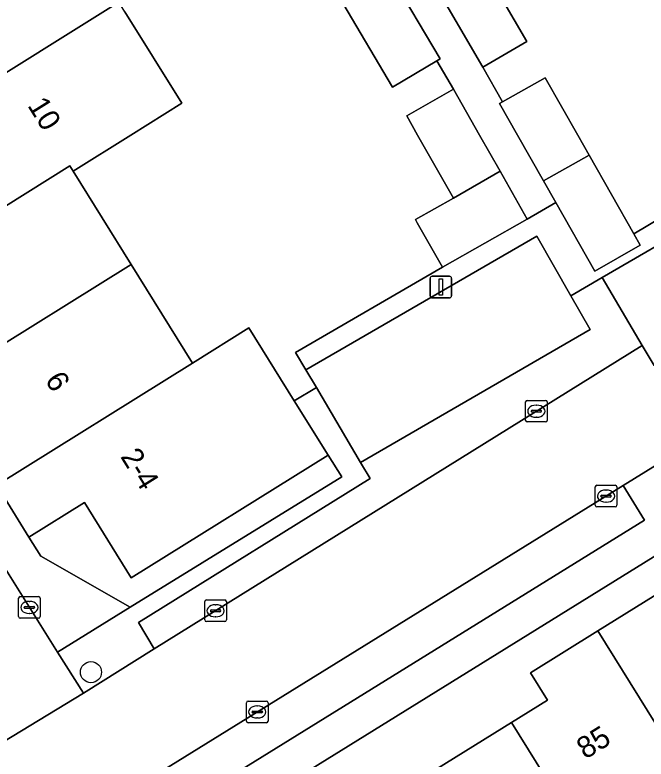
# Model space of a CAD drawing. Extents: x 160377 to 161131, y 383938 to 384853.
# Drawn here: x 160791.99 to 160821.23, y 384221.1 to 384255.57 of the extents above; entities that cross this region are included whole.
import ezdxf

# ---------------------------------------------------------------- set-up
doc = ezdxf.new("R2010")
doc.units = 0
for name, color, linetype in [('IMGEO_Boom', 7, 'Continuous'), ('IMGEO_Erf', 7, 'Continuous'), ('IMGEO_Kolk', 7, 'Continuous'), ('IMGEO_Lichtmast', 7, 'Continuous'), ('IMGEO_Muur', 7, 'Continuous'), ('IMGEO_Pand', 7, 'Continuous'), ('IMGEO_Pand_nummerreeks', 7, 'Continuous'), ('IMGEO_Parkeervlak_open', 7, 'Continuous'), ('IMGEO_Rijbaan_lokaal_open', 7, 'Continuous'), ('IMGEO_Voetpad_open', 7, 'Continuous')]:
    doc.layers.add(name, color=color, linetype=linetype)

msp = doc.modelspace()

# ---------------------------------------------------------------- linework, layer by layer
at = {"layer": 'IMGEO_Boom'}
msp.add_circle((160795.518, 384225.129), 0.489, dxfattribs=at)
at = {"layer": 'IMGEO_Erf'}
for points in [[(160813.355, 384258.366), (160815.705, 384254.329), (160813.666, 384253.142), (160814.579, 384251.537), (160816.55, 384252.659), (160818.062, 384250), (160818.593, 384249.066), (160820.659, 384245.434), (160825.922, 384248.554), (160825.099, 384250), (160823.957, 384252.005), (160826.611, 384253.517), (160823.932, 384258.219)], [(160797.085, 384255.715), (160799.729, 384251.471), (160797.368, 384250), (160794.689, 384248.331), (160797.382, 384244.009), (160800.225, 384239.445), (160802.831, 384241.069), (160804.936, 384237.69), (160805.96, 384238.309), (160805.477, 384239.126), (160804.998, 384239.936), (160811.805, 384243.881), (160810.634, 384245.939), (160810.551, 384246.085), (160812.307, 384247.083), (160810.648, 384250), (160810.144, 384250.886), (160812.313, 384252.119), (160811.532, 384253.44), (160809.478, 384252.226), (160807.181, 384256.112)]]:
    msp.add_lwpolyline(points, dxfattribs=at)
for points in [[(160807.143, 384234.178), (160806.498, 384235.183), (160797.383, 384229.505), (160795.212, 384232.99), (160792.639, 384231.387), (160793.191, 384230.505), (160797.338, 384228.146)], [(160814.991, 384222.804), (160816.656, 384223.839), (160815.872, 384225.101), (160819, 384227.046), (160823.792, 384230.025), (160822.975, 384231.34), (160794.194, 384213.506), (160795.818, 384210.886), (160800.611, 384213.865), (160805.404, 384216.845), (160810.198, 384219.824)]]:
    msp.add_lwpolyline(points, close=True, dxfattribs=at)
at = {"layer": 'IMGEO_Kolk'}
for p, q in [((160815.646, 384236.789), (160815.646, 384237.641)), ((160815.721, 384237.715), (160816.573, 384237.715)), ((160816.647, 384237.641), (160816.647, 384236.789)), ((160815.948, 384237.258), (160816.346, 384237.258)), ((160816.134, 384237.495), (160816.159, 384237.495)), ((160815.905, 384237.209), (160815.905, 384237.221)), ((160816.343, 384237.172), (160815.945, 384237.172)), ((160816.157, 384236.935), (160816.132, 384236.935)), ((160816.389, 384237.221), (160816.389, 384237.209)), ((160816.573, 384236.715), (160815.721, 384236.715)), ((160818.874, 384232.857), (160818.874, 384233.709)), ((160818.949, 384233.783), (160819.801, 384233.783)), ((160819.362, 384233.563), (160819.387, 384233.563)), ((160819.875, 384233.709), (160819.875, 384232.857)), ((160819.133, 384233.277), (160819.133, 384233.289)), ((160819.571, 384233.24), (160819.173, 384233.24)), ((160819.176, 384233.326), (160819.574, 384233.326)), ((160819.617, 384233.289), (160819.617, 384233.277)), ((160819.801, 384232.783), (160818.949, 384232.783)), ((160819.385, 384233.003), (160819.36, 384233.003)), ((160792.165, 384227.702), (160792.165, 384228.554)), ((160792.24, 384228.628), (160793.092, 384228.628)), ((160792.653, 384228.408), (160792.678, 384228.408)), ((160793.166, 384228.554), (160793.166, 384227.702)), ((160800.788, 384227.546), (160800.788, 384228.398)), ((160800.863, 384228.472), (160801.715, 384228.472)), ((160801.789, 384228.398), (160801.789, 384227.546)), ((160792.424, 384228.122), (160792.424, 384228.134)), ((160792.862, 384228.085), (160792.464, 384228.085)), ((160792.467, 384228.171), (160792.865, 384228.171)), ((160792.908, 384228.134), (160792.908, 384228.122)), ((160801.047, 384227.966), (160801.047, 384227.978)), ((160801.09, 384228.015), (160801.488, 384228.015)), ((160801.276, 384228.252), (160801.301, 384228.252)), ((160801.531, 384227.978), (160801.531, 384227.966)), ((160793.092, 384227.628), (160792.24, 384227.628)), ((160792.676, 384227.848), (160792.651, 384227.848)), ((160801.485, 384227.929), (160801.087, 384227.929)), ((160801.299, 384227.692), (160801.274, 384227.692)), ((160801.715, 384227.472), (160800.863, 384227.472)), ((160802.719, 384222.863), (160802.719, 384223.715)), ((160802.794, 384223.789), (160803.646, 384223.789)), ((160803.207, 384223.569), (160803.232, 384223.569)), ((160803.72, 384223.715), (160803.72, 384222.863)), ((160802.978, 384223.283), (160802.978, 384223.295)), ((160803.416, 384223.246), (160803.018, 384223.246)), ((160803.021, 384223.332), (160803.419, 384223.332)), ((160803.462, 384223.295), (160803.462, 384223.283)), ((160803.646, 384222.789), (160802.794, 384222.789)), ((160803.23, 384223.009), (160803.205, 384223.009))]:
    msp.add_line(p, q, dxfattribs=at)
for points in [[(160815.646, 384236.789), (160815.646, 384237.641)], [(160815.721, 384237.715), (160816.573, 384237.715)], [(160816.647, 384237.641), (160816.647, 384236.789)], [(160816.573, 384236.715), (160815.721, 384236.715)], [(160818.874, 384232.857), (160818.874, 384233.709)], [(160818.949, 384233.783), (160819.801, 384233.783)], [(160819.875, 384233.709), (160819.875, 384232.857)], [(160819.801, 384232.783), (160818.949, 384232.783)], [(160792.165, 384227.702), (160792.165, 384228.554)], [(160792.24, 384228.628), (160793.092, 384228.628)], [(160793.166, 384228.554), (160793.166, 384227.702)], [(160800.788, 384227.546), (160800.788, 384228.398)], [(160800.863, 384228.472), (160801.715, 384228.472)], [(160801.789, 384228.398), (160801.789, 384227.546)], [(160793.092, 384227.628), (160792.24, 384227.628)], [(160801.715, 384227.472), (160800.863, 384227.472)], [(160802.719, 384222.863), (160802.719, 384223.715)], [(160802.794, 384223.789), (160803.646, 384223.789)], [(160803.72, 384223.715), (160803.72, 384222.863)], [(160803.646, 384222.789), (160802.794, 384222.789)]]:
    msp.add_lwpolyline(points, dxfattribs=at)
for centre, radius, start, end in [((160815.723, 384237.639), 0.0765, 91.552, 178.448), ((160815.723, 384237.639), 0.0765, 91.552, 178.448), ((160816.571, 384237.639), 0.0765, 1.552, 88.448), ((160816.571, 384237.639), 0.0765, 1.552, 88.448), ((160815.945, 384237.218), 0.0403, 85.8775, 175.7526), ((160816.35, 384237.22), 0.0386, 1.7309, 96.639), ((160815.942, 384237.208), 0.0366, 178.938, 274.7102), ((160816.346, 384237.215), 0.043, 264.8664, 352.4533), ((160815.723, 384236.791), 0.0765, 181.552, 268.448), ((160815.723, 384236.791), 0.0765, 181.552, 268.448), ((160816.571, 384236.791), 0.0765, 271.552, 358.448), ((160816.571, 384236.791), 0.0765, 271.552, 358.448), ((160818.951, 384233.707), 0.0765, 91.552, 178.448), ((160818.951, 384233.707), 0.0765, 91.552, 178.448), ((160819.799, 384233.707), 0.0765, 1.552, 88.448), ((160819.799, 384233.707), 0.0765, 1.552, 88.448), ((160819.173, 384233.286), 0.0403, 85.8775, 175.7526), ((160819.17, 384233.276), 0.0366, 178.938, 274.7102), ((160819.574, 384233.283), 0.043, 264.8664, 352.4533), ((160819.578, 384233.288), 0.0386, 1.7309, 96.639), ((160818.951, 384232.859), 0.0765, 181.552, 268.448), ((160818.951, 384232.859), 0.0765, 181.552, 268.448), ((160819.799, 384232.859), 0.0765, 271.552, 358.448), ((160819.799, 384232.859), 0.0765, 271.552, 358.448), ((160792.242, 384228.552), 0.0765, 91.552, 178.448), ((160792.242, 384228.552), 0.0765, 91.552, 178.448), ((160793.09, 384228.552), 0.0765, 1.552, 88.448), ((160793.09, 384228.552), 0.0765, 1.552, 88.448), ((160800.865, 384228.396), 0.0765, 91.552, 178.448), ((160800.865, 384228.396), 0.0765, 91.552, 178.448), ((160801.713, 384228.396), 0.0765, 1.552, 88.448), ((160801.713, 384228.396), 0.0765, 1.552, 88.448), ((160792.464, 384228.131), 0.0403, 85.8775, 175.7526), ((160792.461, 384228.121), 0.0366, 178.938, 274.7102), ((160792.865, 384228.128), 0.043, 264.8664, 352.4533), ((160792.869, 384228.133), 0.0386, 1.7309, 96.639), ((160801.087, 384227.975), 0.0403, 85.8775, 175.7526), ((160801.084, 384227.965), 0.0366, 178.938, 274.7102), ((160801.488, 384227.972), 0.043, 264.8664, 352.4533), ((160801.492, 384227.977), 0.0386, 1.7309, 96.639), ((160792.242, 384227.704), 0.0765, 181.552, 268.448), ((160792.242, 384227.704), 0.0765, 181.552, 268.448), ((160793.09, 384227.704), 0.0765, 271.552, 358.448), ((160793.09, 384227.704), 0.0765, 271.552, 358.448), ((160800.865, 384227.548), 0.0765, 181.552, 268.448), ((160800.865, 384227.548), 0.0765, 181.552, 268.448), ((160801.713, 384227.548), 0.0765, 271.552, 358.448), ((160801.713, 384227.548), 0.0765, 271.552, 358.448), ((160802.796, 384223.713), 0.0765, 91.552, 178.448), ((160802.796, 384223.713), 0.0765, 91.552, 178.448), ((160803.644, 384223.713), 0.0765, 1.552, 88.448), ((160803.644, 384223.713), 0.0765, 1.552, 88.448), ((160803.018, 384223.292), 0.0403, 85.8775, 175.7526), ((160803.015, 384223.282), 0.0366, 178.938, 274.7102), ((160803.419, 384223.289), 0.043, 264.8664, 352.4533), ((160803.423, 384223.294), 0.0386, 1.7309, 96.639), ((160802.796, 384222.865), 0.0765, 181.552, 268.448), ((160802.796, 384222.865), 0.0765, 181.552, 268.448), ((160803.644, 384222.865), 0.0765, 271.552, 358.448), ((160803.644, 384222.865), 0.0765, 271.552, 358.448)]:
    msp.add_arc(centre, radius, start, end, dxfattribs=at)
for centre, major_axis, ratio, start_param, end_param in [((160816.133, 384237.215), (-0.387, 0.002), 0.722429, 4.712389, 7.853982), ((160816.158, 384237.215), (-0.39, 0.002), 0.717154, 1.570796, 4.712389), ((160819.361, 384233.283), (-0.387, 0.002), 0.722429, 4.712389, 7.853982), ((160819.386, 384233.283), (-0.39, 0.002), 0.717154, 1.570796, 4.712389), ((160792.652, 384228.128), (-0.387, 0.002), 0.722429, 4.712389, 7.853982), ((160792.677, 384228.128), (-0.39, 0.002), 0.717154, 1.570796, 4.712389), ((160801.275, 384227.972), (-0.387, 0.002), 0.722429, 4.712389, 7.853982), ((160801.3, 384227.972), (-0.39, 0.002), 0.717154, 1.570796, 4.712389), ((160803.206, 384223.289), (-0.387, 0.002), 0.722429, 4.712389, 7.853982), ((160803.231, 384223.289), (-0.39, 0.002), 0.717154, 1.570796, 4.712389)]:
    msp.add_ellipse(centre, major_axis=major_axis, ratio=ratio, start_param=start_param, end_param=end_param, dxfattribs=at)
at = {"layer": 'IMGEO_Lichtmast'}
for p, q in [((160811.327, 384243.463), (160812.117, 384243.463)), ((160812.117, 384243.463), (160811.327, 384243.463)), ((160811.227, 384242.563), (160811.227, 384243.363)), ((160811.227, 384243.363), (160811.227, 384242.563)), ((160812.217, 384243.363), (160812.217, 384242.563)), ((160812.217, 384242.563), (160812.217, 384243.363)), ((160812.117, 384242.463), (160811.327, 384242.463)), ((160811.327, 384242.463), (160812.117, 384242.463))]:
    msp.add_line(p, q, dxfattribs=at)
msp.add_lwpolyline([(160811.647, 384243.338), (160811.797, 384243.338), (160811.797, 384242.588), (160811.647, 384242.588), (160811.647, 384243.338)], dxfattribs=at)
for centre, start, end in [((160811.327, 384243.363), 90, 180), ((160811.327, 384243.363), 90, 180), ((160812.117, 384243.363), 0, 90), ((160812.117, 384243.363), 360, 90), ((160811.327, 384242.563), 180, 270), ((160811.327, 384242.563), 180, 270), ((160812.117, 384242.563), 270, 0), ((160812.117, 384242.563), 270, 0)]:
    msp.add_arc(centre, 0.1, start, end, dxfattribs=at)
at = {"layer": 'IMGEO_Muur'}
for points in [[(160820.659, 384245.434), (160825.922, 384248.554)], [(160811.805, 384243.881), (160804.998, 384239.936), (160805.477, 384239.126)], [(160805.477, 384239.126), (160805.96, 384238.309)], [(160805.96, 384238.309), (160804.936, 384237.69)]]:
    msp.add_lwpolyline(points, dxfattribs=at)
at = {"layer": 'IMGEO_Pand'}
for points in [[(160793.951, 384260.746), (160786.597, 384256.166), (160789.455, 384251.578), (160796.809, 384256.158)], [(160811.305, 384257.198), (160813.666, 384253.142), (160815.705, 384254.329), (160813.355, 384258.366)], [(160809.357, 384257.468), (160807.181, 384256.112), (160809.478, 384252.226), (160811.532, 384253.44), (160811.684, 384253.53)], [(160789.455, 384251.578), (160790.438, 384250), (160790.976, 384249.137), (160789.256, 384248.066), (160789.755, 384247.266), (160790.506, 384246.06), (160794.539, 384248.572), (160794.689, 384248.331), (160797.368, 384250), (160799.729, 384251.471), (160797.085, 384255.715), (160796.809, 384256.158)], [(160816.55, 384252.659), (160814.579, 384251.537), (160814.441, 384251.459), (160815.271, 384250), (160816.472, 384247.888), (160818.593, 384249.066), (160818.062, 384250)], [(160813.518, 384250), (160812.313, 384252.119), (160810.144, 384250.886), (160810.648, 384250), (160812.307, 384247.083), (160814.468, 384248.33)], [(160818.593, 384249.066), (160816.472, 384247.888), (160817.045, 384246.88), (160818.852, 384243.703), (160820.961, 384244.903), (160820.659, 384245.434)], [(160789.945, 384239.374), (160797.382, 384244.009), (160794.689, 384248.331), (160794.539, 384248.572), (160790.506, 384246.06), (160787.101, 384243.939)], [(160815.729, 384246.113), (160814.468, 384248.33), (160812.307, 384247.083), (160810.551, 384246.085), (160810.634, 384245.939), (160811.805, 384243.881)], [(160789.945, 384239.374), (160791.543, 384236.809), (160789.899, 384235.784), (160791.147, 384233.782), (160800.225, 384239.445), (160797.382, 384244.009)], [(160791.147, 384233.782), (160792.639, 384231.387), (160795.212, 384232.99), (160797.383, 384229.505), (160806.498, 384235.183), (160804.936, 384237.69), (160802.831, 384241.069), (160800.225, 384239.445)], [(160824.709, 384217.861), (160829.501, 384220.84), (160827.232, 384224.49), (160823.792, 384230.025), (160819, 384227.046)], [(160814.991, 384222.804), (160819.916, 384214.882), (160824.709, 384217.861), (160819, 384227.046), (160815.872, 384225.101), (160816.656, 384223.839)], [(160814.991, 384222.804), (160810.198, 384219.824), (160815.123, 384211.902), (160819.916, 384214.882)]]:
    msp.add_lwpolyline(points, close=True, dxfattribs=at)
at = {"layer": 'IMGEO_Parkeervlak_open'}
for points in [[(160808.007, 384234.846), (160818.632, 384241.005), (160817.75, 384242.558), (160816.176, 384245.327), (160805.477, 384239.126), (160805.96, 384238.309)], [(160820.164, 384233.772), (160763.008, 384198.412), (160763.998, 384196.812), (160821.153, 384232.172)]]:
    msp.add_lwpolyline(points, close=True, dxfattribs=at)
at = {"layer": 'IMGEO_Rijbaan_lokaal_open'}
for points in [[(160791.248, 384230.371), (160790.116, 384229.675), (160781.464, 384243.615), (160782.888, 384244.5), (160779.467, 384250), (160777.69, 384252.856), (160774.294, 384250.782), (160773.925, 384251.36), (160773.75, 384251.634), (160771.106, 384250), (160767.633, 384247.853), (160773.35, 384238.644), (160778.832, 384242.009), (160787.395, 384228.069), (160786.339, 384227.373), (160789.05, 384223.003), (160790.197, 384221.154), (160795.17, 384224.164), (160793.973, 384226.058)], [(160820.164, 384233.772), (160822.994, 384235.523), (160823.93, 384233.971), (160841.158, 384243.794), (160841.926, 384244.257), (160839.079, 384249.272), (160838.644, 384249), (160838.345, 384248.83), (160821.607, 384239.323), (160821.05, 384240.264), (160798.451, 384226.205), (160795.17, 384224.164), (160790.197, 384221.154), (160786.805, 384219.038), (160756.113, 384199.893), (160756.796, 384198.786), (160755.664, 384198.04), (160744.981, 384191.374), (160742.111, 384189.615), (160743.891, 384186.586), (160754.072, 384192.885), (160758.629, 384195.703), (160763.008, 384198.412)]]:
    msp.add_lwpolyline(points, close=True, dxfattribs=at)
at = {"layer": 'IMGEO_Voetpad_open'}
for points in [[(160771.203, 384255.81), (160773.75, 384251.634), (160773.925, 384251.36), (160781.719, 384256.237), (160782.137, 384255.521), (160782.005, 384255.421), (160787.064, 384247.171), (160782.888, 384244.5), (160781.464, 384243.615), (160790.116, 384229.675), (160791.248, 384230.371), (160793.973, 384226.058), (160797.338, 384228.146), (160793.191, 384230.505), (160792.639, 384231.387), (160791.147, 384233.782), (160789.899, 384235.784), (160788.987, 384235.215), (160783.826, 384243.482), (160789.755, 384247.266), (160789.256, 384248.066), (160788.039, 384250), (160781.908, 384259.741)], [(160809.357, 384257.468), (160811.684, 384253.53), (160811.532, 384253.44), (160812.313, 384252.119), (160813.518, 384250), (160814.468, 384248.33), (160815.729, 384246.113), (160817.045, 384246.88), (160816.472, 384247.888), (160815.271, 384250), (160814.441, 384251.459), (160814.579, 384251.537), (160813.666, 384253.142), (160811.305, 384257.198)]]:
    msp.add_lwpolyline(points, dxfattribs=at)
for points in [[(160838.345, 384248.83), (160837.682, 384250), (160837.384, 384250.526), (160836.473, 384250), (160827.912, 384245.062), (160825.169, 384243.496), (160823.721, 384246.032), (160819.195, 384243.399), (160821.05, 384240.264), (160821.607, 384239.323)], [(160823.721, 384246.032), (160825.169, 384243.496), (160827.912, 384245.062), (160827.367, 384246.017), (160825.922, 384248.554), (160820.659, 384245.434), (160820.961, 384244.903), (160818.852, 384243.703), (160817.045, 384246.88), (160815.729, 384246.113), (160811.805, 384243.881), (160804.998, 384239.936), (160805.477, 384239.126), (160816.176, 384245.327), (160817.75, 384242.558), (160819.195, 384243.399)], [(160821.05, 384240.264), (160819.195, 384243.399), (160817.75, 384242.558), (160818.632, 384241.005), (160808.007, 384234.846), (160808.445, 384234.105), (160797.724, 384227.436), (160798.451, 384226.205)], [(160797.724, 384227.436), (160808.445, 384234.105), (160808.007, 384234.846), (160805.96, 384238.309), (160804.936, 384237.69), (160806.498, 384235.183), (160807.143, 384234.178), (160797.338, 384228.146), (160793.973, 384226.058), (160795.17, 384224.164), (160798.451, 384226.205)], [(160822.975, 384231.34), (160824.739, 384232.433), (160823.93, 384233.971), (160822.994, 384235.523), (160820.164, 384233.772), (160821.153, 384232.172), (160763.998, 384196.812), (160764.939, 384195.378), (160792.883, 384212.693), (160794.194, 384213.506)]]:
    msp.add_lwpolyline(points, close=True, dxfattribs=at)

# ---------------------------------------------------------------- texts
at = {"layer": 'IMGEO_Pand_nummerreeks'}
for s, rotation, p in [('10', 301.9205, (160792.552, 384251.373)), ('6', 301.923, (160793.361, 384238.657)), ('2-4', 301.9211, (160796.857, 384235.113)), ('85', 31.8655, (160818.417, 384221.072))]:
    msp.add_text(s, height=1, rotation=rotation, dxfattribs=at).set_placement(p)

doc.saveas('drawing.dxf')
